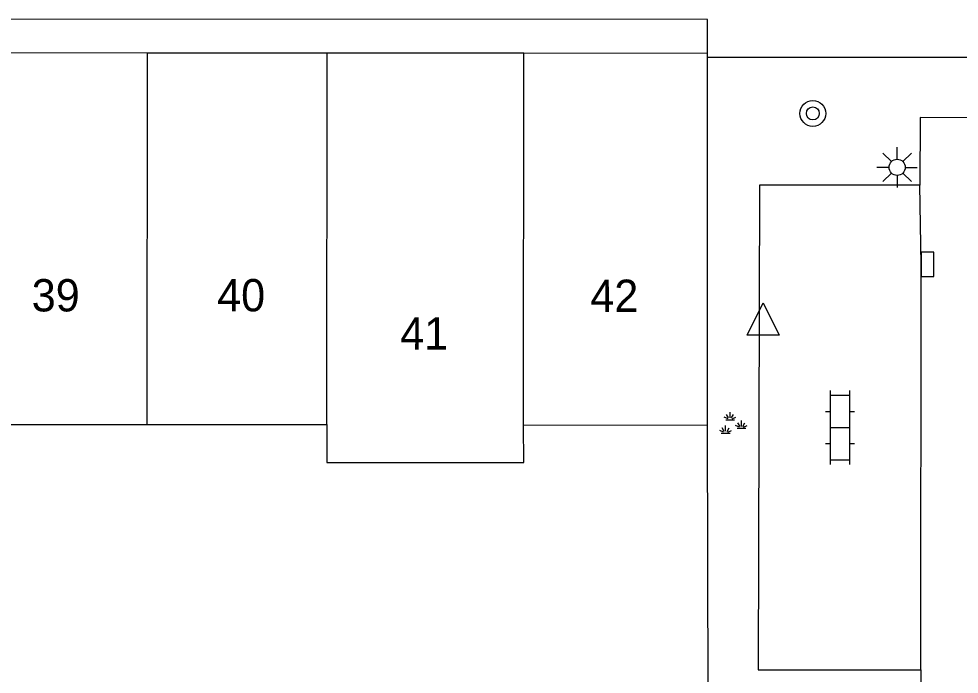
# Model space of a CAD drawing. Extents: x 125000 to 129004, y 397500 to 399008.
# Drawn here: x 127126.18 to 127155.32, y 398279.68 to 398299.98 of the extents above; entities that cross this region are included whole.
import ezdxf

# ---------------------------------------------------------------- set-up
doc = ezdxf.new("R2010")
doc.units = 0
for name, color, linetype in [('gg-afsc-hekwerk', 7, 'Continuous'), ('gg-anno-huisnummerreeks BGT', 7, 'Continuous'), ('gg-bbg-hoofdgebouw', 7, 'Continuous'), ('gg-bbg-tussenscheiding', 7, 'Continuous'), ('gg-knt-verharding', 7, 'Continuous'), ('gg-knt-verharding nz', 7, 'Continuous'), ('gt-symb-boom', 7, 'Continuous'), ('gt-symb-groenvak', 7, 'Continuous'), ('gt-symb-klinker verharding', 7, 'Continuous'), ('gt-symb-kolk', 7, 'Continuous'), ('gt-symb-lichtmast', 7, 'Continuous'), ('gt-symb-waterafsluiter', 7, 'Continuous')]:
    doc.layers.add(name, color=color, linetype=linetype)

# ---------------------------------------------------------------- blocks, each defined once
blk = doc.blocks.new('gt0-KOLK')
at = {"layer": 'gt-symb-kolk'}
blk.add_lwpolyline([(0, 0), (0.375, 0), (0.375, 0.4), (-0.375, 0.4), (-0.375, 0), (0, 0)], dxfattribs=at)
blk = doc.blocks.new('gt0-KL1')
at = {"layer": 'gt-symb-klinker verharding'}
for p, q in [((-1.15, 0.3), (1.15, 0.3)), ((-1, -0.3), (-1, 0.3)), ((-0.5, 0.3), (-0.5, 0.45)), ((0, -0.3), (0, 0.3)), ((0.5, 0.3), (0.5, 0.45)), ((1, -0.3), (1, 0.3)), ((-1.15, -0.3), (1.15, -0.3)), ((-0.5, -0.45), (-0.5, -0.3)), ((0.5, -0.45), (0.5, -0.3))]:
    blk.add_line(p, q, dxfattribs=at)
blk = doc.blocks.new('gt0-GRVAK')
at = {"layer": 'gt-symb-groenvak'}
for p, q in [((-0.091, 0.211), (-0.156, 0.322)), ((-0.047, 0.214), (-0.047, 0.393)), ((-0.004, 0.211), (0.061, 0.322)), ((-0.11, 0.189), (-0.228, 0.24)), ((-0.182, 0.153), (0.088, 0.153)), ((0.015, 0.189), (0.133, 0.24)), ((0.262, -0.052), (0.197, 0.059)), ((0.305, -0.049), (0.305, 0.13)), ((0.349, -0.052), (0.414, 0.059)), ((-0.245, -0.228), (-0.363, -0.177)), ((-0.318, -0.264), (-0.047, -0.264)), ((-0.226, -0.206), (-0.291, -0.095)), ((-0.183, -0.203), (-0.183, -0.024)), ((-0.139, -0.206), (-0.074, -0.095)), ((-0.12, -0.228), (-0.002, -0.177)), ((0.243, -0.074), (0.125, -0.023)), ((0.17, -0.11), (0.441, -0.11)), ((0.368, -0.074), (0.486, -0.023))]:
    blk.add_line(p, q, dxfattribs=at)
blk = doc.blocks.new('gt0-WAFSL')
at = {"layer": 'gt-symb-waterafsluiter'}
for p, q in [((-0.5, -0.333), (0, 0.667)), ((0, 0.667), (0.5, -0.333)), ((0.5, -0.333), (-0.5, -0.333))]:
    blk.add_line(p, q, dxfattribs=at)
blk = doc.blocks.new('gt0-LMAST')
at = {"layer": 'gt-symb-lichtmast'}
for p, q in [((-0.005, 0.246), (-0.005, 0.621)), ((-0.182, 0.173), (-0.447, 0.438)), ((0.172, 0.173), (0.437, 0.438)), ((-0.255, -0.004), (-0.63, -0.004)), ((-0.182, -0.181), (-0.447, -0.446)), ((-0.005, -0.254), (-0.005, -0.629)), ((0.437, -0.446), (0.172, -0.181)), ((0.245, -0.004), (0.62, -0.004))]:
    blk.add_line(p, q, dxfattribs=at)
blk.add_circle((-0.005, -0.004), 0.25, dxfattribs=at)
blk = doc.blocks.new('gt0-BOOM')
at = {"layer": 'gt-symb-boom'}
for radius in [0.4, 0.2]:
    blk.add_circle((0, 0), radius, dxfattribs=at)

msp = doc.modelspace()

# ---------------------------------------------------------------- linework, layer by layer
at = {"layer": 'gg-afsc-hekwerk'}
msp.add_line((127147.539, 398277.526), (127147.523, 398287.408), dxfattribs=at)
at = {"layer": 'gg-bbg-hoofdgebouw'}
for p, q in [((127130.158, 398298.918), (127124.582, 398298.923)), ((127135.733, 398298.914), (127130.158, 398298.918)), ((127141.827, 398298.909), (127135.733, 398298.914)), ((127147.522, 398298.904), (127141.827, 398298.909)), ((127147.522, 398298.787), (127147.522, 398298.904)), ((127147.523, 398287.408), (127147.522, 398298.787)), ((127124.573, 398287.415), (127130.148, 398287.417)), ((127130.148, 398287.417), (127135.724, 398287.419)), ((127141.817, 398287.391), (127147.523, 398287.408))]:
    msp.add_line(p, q, dxfattribs=at)
msp.add_lwpolyline([(127135.724, 398287.419), (127135.723, 398286.239), (127141.825, 398286.233), (127141.817, 398287.391)], dxfattribs=at)
at = {"layer": 'gg-bbg-tussenscheiding'}
for p, q in [((127130.158, 398298.918), (127130.148, 398287.417)), ((127135.724, 398287.419), (127135.733, 398298.914)), ((127141.817, 398287.391), (127141.827, 398298.909))]:
    msp.add_line(p, q, dxfattribs=at)
at = {"layer": 'gg-knt-verharding'}
msp.add_line((127154.133, 398279.82), (127154.141, 398277.508), dxfattribs=at)
for points in [[(127147.522, 398298.904), (127147.519, 398299.961), (127101.512, 398299.977), (127101.529, 398298.942)], [(127147.522, 398298.787), (127156.142, 398298.788), (127156.151, 398296.915)], [(127156.151, 398296.915), (127154.11, 398296.918), (127154.102, 398294.823)], [(127154.102, 398294.823), (127149.13, 398294.825), (127149.087, 398279.82), (127154.133, 398279.82)]]:
    msp.add_lwpolyline(points, dxfattribs=at)
at = {"layer": 'gg-knt-verharding nz'}
msp.add_lwpolyline([(127154.133, 398279.82), (127154.136, 398292.374), (127154.102, 398294.823)], dxfattribs=at)

# ---------------------------------------------------------------- block references
at = {"layer": 'gt-symb-boom'}
msp.add_blockref('gt0-BOOM', (127150.783, 398297.047), dxfattribs=at)
at = {"layer": 'gt-symb-groenvak'}
msp.add_blockref('gt0-GRVAK', (127148.265, 398287.406), dxfattribs=at)
at = {"layer": 'gt-symb-klinker verharding', "rotation": -90.00000000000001}
msp.add_blockref('gt0-KL1', (127151.622, 398287.322), dxfattribs=at)
at = {"layer": 'gt-symb-kolk', "rotation": -90.01613965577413}
msp.add_blockref('gt0-KOLK', (127154.136, 398292.374), dxfattribs=at)
at = {"layer": 'gt-symb-lichtmast'}
msp.add_blockref('gt0-LMAST', (127153.4, 398295.382), dxfattribs=at)
at = {"layer": 'gt-symb-waterafsluiter'}
msp.add_blockref('gt0-WAFSL', (127149.244, 398290.517), dxfattribs=at)

# ---------------------------------------------------------------- texts
at = {"layer": 'gg-anno-huisnummerreeks BGT'}
for s, p in [('39', (127126.583, 398290.916)), ('40', (127132.327, 398290.918))]:
    msp.add_text(s, height=1, dxfattribs=at).set_placement(p)
for s, rotation, p in [('42', 0.2, (127143.89, 398290.897)), ('41', 359.9, (127137.998, 398289.737))]:
    msp.add_text(s, height=1, rotation=rotation, dxfattribs=at).set_placement(p)

doc.saveas('drawing.dxf')
